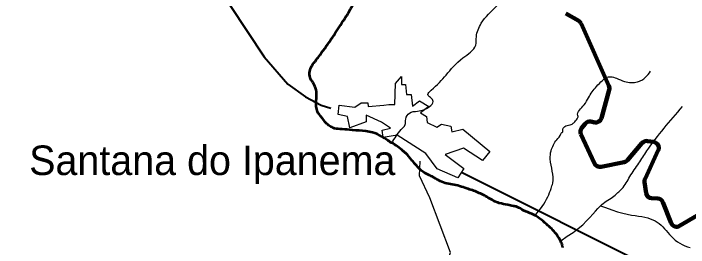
# Model space of a CAD drawing. Extents: x 553962 to 842807, y 8883888 to 9032388.
# Drawn here: x 685893 to 697335, y 8961546 to 8965507 of the extents above; entities that cross this region are included whole.
import ezdxf

# ---------------------------------------------------------------- set-up
doc = ezdxf.new("R2010")
doc.units = 0
doc.header["$LTSCALE"] = 200
for name, color, linetype, lineweight in [('12', 7, 'Continuous', 25), ('21', 7, 'Continuous', 25), ('24', 7, 'Continuous', 25), ('7', 7, 'Continuous', 90), ('9', 7, 'Continuous', 90)]:
    doc.layers.add(name, color=color, linetype=linetype, lineweight=lineweight)
doc.layers.add('41', color=7, linetype='Continuous')

msp = doc.modelspace()

# ---------------------------------------------------------------- linework, layer by layer
at = {"layer": '12', "lineweight": 40}
for points in [[(678613, 8973314.2), (678848.5, 8973159.5), (686496, 8968269.5), (688991.1, 8966516.2), (690142.8, 8964774.6), (690545.4, 8964311.7), (690844.1, 8964097.1), (691108, 8963953.4), (691274.5, 8963904.3)], [(693487.4, 8962819.8), (696836.9, 8961144.8), (697384.1, 8960961.8), (697603.7, 8960973.6), (697714.4, 8961082.3), (698321.2, 8961447.4), (698679, 8961567.8), (700187.3, 8961472.5), (701093.5, 8961547), (704410.2, 8961560.7)]]:
    msp.add_lwpolyline(points, dxfattribs=at)
at = {"layer": '12'}
msp.add_lwpolyline([(691240.8, 8956578.2), (692809.2, 8960246.9), (693257.6, 8961326.5), (693299.9, 8961463.3), (692951.1, 8962385.1), (692776, 8962756.9), (692786.9, 8963010.2)], dxfattribs=at)
at = {"layer": '21'}
msp.add_lwpolyline([(692254, 8963968.8), (692357.6, 8963964.3), (692367.8, 8964321.4), (692472.5, 8964438.4), (692467.8, 8964306.3), (692539.2, 8964305.6), (692555.6, 8964137.6), (692634.2, 8964137), (692654, 8963940.3), (692772.6, 8964028.6), (692932.6, 8963930.8), (692792.3, 8963824.8), (692895.4, 8963763.2), (692905.3, 8963663.2), (693068.9, 8963583.2), (693148, 8963636.1), (693304.9, 8963599), (693325.5, 8963502.4), (693511.7, 8963547.2), (693965.8, 8963171.8), (693843, 8963019.3), (693523.2, 8963225.7), (693211.4, 8963117.6), (693527.4, 8962882.7), (693426, 8962722.9), (693077.2, 8962879.5), (692882.8, 8963134.7), (692396, 8963446.1), (692159.9, 8963408.8), (692139.5, 8963534), (692282.7, 8963564.9), (692129.9, 8963666.3), (691873.7, 8963786.3), (691869.2, 8963675.7), (691593.2, 8963574.5), (691555.5, 8963764.1), (691398.6, 8963797.6), (691410.7, 8963954.6), (691678.4, 8963923.7), (691786.2, 8963997.8), (691900.5, 8963996.8), (691907.1, 8963932.5), (692171.7, 8963955.2)], close=True, dxfattribs=at)
at = {"layer": '24'}
for p, q in [((695185.1, 8961613.6), (695188.4, 8961605.4)), ((695191.4, 8961597.4), (695194.2, 8961589.4)), ((695196.8, 8961581.3), (695199.3, 8961572.8)), ((695201.7, 8961563.9), (695204, 8961554.7))]:
    msp.add_line(p, q, dxfattribs=at)
at = {"layer": '24', "lineweight": 53}
for p, q in [((695191.4, 8961597.4), (695188.4, 8961605.4)), ((695196.8, 8961581.3), (695194.2, 8961589.4)), ((695201.7, 8961563.9), (695199.3, 8961572.8)), ((695206.1, 8961545.2), (695204, 8961554.7))]:
    msp.add_line(p, q, dxfattribs=at)
at = {"layer": '24'}
for points in [[(695169, 8961656.4), (695276, 8961734.9), (695379, 8961800.8), (695467.1, 8961866.7), (695542.4, 8961931.7), (695606.8, 8961994.7), (695662.7, 8962054.9), (695711.8, 8962111.2), (695756.5, 8962162.8), (695798.7, 8962208.5), (695840.2, 8962247.9), (695844.8, 8962251.7), (695925.7, 8962224.4), (696035.2, 8962181.1), (696132.7, 8962148.6), (696219.6, 8962124.8), (696297.2, 8962107.9), (696367.1, 8962095.8), (696430.6, 8962086.5), (696489, 8962078.1), (696543.7, 8962068.8), (696595, 8962058.2), (696643, 8962046), (696688, 8962031.9), (696729.9, 8962015.6), (696769, 8961997.1), (696805.5, 8961975.9), (696839.5, 8961951.8), (696871.2, 8961924.8), (696901.1, 8961895.4), (696929.9, 8961864), (696958.1, 8961831.5), (696986.4, 8961798.2), (697015.3, 8961765), (697045.4, 8961732.3), (697077.4, 8961700.9), (697111.7, 8961671.2), (697148.3, 8961643.6), (697187.3, 8961618.4), (697228.5, 8961595.8)], [(695116.9, 8961748), (695124.2, 8961736.8), (695131.2, 8961725.1), (695138.1, 8961712.9), (695144.8, 8961700.5), (695151.1, 8961688), (695157.2, 8961675.6), (695162.9, 8961663.6), (695168.2, 8961652.1)], [(697228.5, 8961595.8), (697272, 8961576.2), (697317.5, 8961559.7), (697365.1, 8961546.7)]]:
    msp.add_lwpolyline(points, dxfattribs=at)
at = {"layer": '24', "lineweight": 53}
msp.add_lwpolyline([(695185.1, 8961613.6), (695181.5, 8961622.3), (695177.5, 8961631.4), (695173.1, 8961641.4), (695168.2, 8961652.1)], dxfattribs=at)
msp.add_spline([(695170.7, 8961646.8), (695094.7, 8961773.3), (694929.1, 8961938.8), (694680.8, 8962114.8), (694540.3, 8962171.7), (694427.3, 8962232.6), (694366.5, 8962247.8), (694270.9, 8962269.5), (694127.6, 8962297.8), (693938.6, 8962389.1), (693764.8, 8962478.2), (693575.8, 8962545.5), (693330.4, 8962615.1), (693210.9, 8962636.8), (692989.3, 8962745.5), (692906.8, 8962786.8), (692817.7, 8962838.9), (692765.6, 8962886.7), (692691.7, 8962969.3), (692639.6, 8963030.2), (692544, 8963141), (692498.4, 8963178), (692402.8, 8963258.4), (692300.7, 8963319.2), (692140, 8963421.4), (691977.1, 8963493.1), (691866.3, 8963514.8), (691638.2, 8963532.2), (691462.3, 8963549.6), (691336.3, 8963562.6), (691273.3, 8963588.7), (691203.8, 8963640.9), (691103.8, 8963762.6), (691048.1, 8963842.5), (691024.9, 8963935.4), (691027.8, 8964068.8), (691022, 8964216.8), (690966.8, 8964338.7), (690920.4, 8964422.8), (690914.6, 8964530.2), (690952.3, 8964623), (691022, 8964721.7), (691088.7, 8964808.7), (691297.6, 8965101.8), (691483.3, 8965383.2), (691582, 8965539.9), (691761.8, 8965929.2), (692017.2, 8966518.5), (692139.1, 8966942.3), (692231.9, 8967543.3), (692246.4, 8967740.7), (692124.5, 8967943.9), (691973.7, 8968039.7), (691700.9, 8968077.4), (691448.5, 8968103.5)], degree=3, dxfattribs=at)
at = {"layer": '24'}
for points in [[(692309.3, 8963314.4), (692463.9, 8963541.7), (692531, 8963625.6), (692542.2, 8963720.6), (692603.7, 8963821.3), (692743.5, 8963854.8), (692844.1, 8963877.2), (692944.8, 8963933.1), (693006.3, 8964017), (692961.6, 8964084.1), (692916.8, 8964134.4), (692972.7, 8964207.1), (693224.3, 8964464.2), (693509.5, 8964755), (693727.5, 8964973.1), (693738.7, 8965112.8), (693822.6, 8965342.1), (694079.8, 8965632.8), (694225.2, 8965783.8), (694415.2, 8966001.8), (694560.6, 8966180.7), (694706, 8966376.4), (694935.2, 8966560.9), (695192.4, 8966717.5), (695455.2, 8966997.1), (695650.9, 8967226.3), (695768.8, 8967390)], [(694734.6, 8962088.7), (694951.1, 8962403.9), (695005.7, 8962547), (695033.3, 8962637), (695026.4, 8962837.6), (694991.8, 8963045.2), (695005.7, 8963183.6), (695102.5, 8963370.4), (695172.1, 8963468), (695188.8, 8963491.9), (695200.7, 8963496.7), (695203.1, 8963542.1), (695224.6, 8963580.3), (695258, 8963604.2), (695348.8, 8963628.2), (695391.8, 8963659.2), (695449.1, 8963723.8), (695463.5, 8963766.8), (695458.7, 8963781.1), (695566.2, 8963960.4), (695640.2, 8964082.3), (695776.4, 8964273.5), (695876.7, 8964373.9), (695934.1, 8964419.3), (696015.3, 8964436.1), (696113.2, 8964412.2), (696251.8, 8964357.2), (696364, 8964338.1), (696469.1, 8964350), (696543.2, 8964381.1), (696607.7, 8964428.9), (696693.7, 8964529.3)], [(695842.1, 8962251.3), (695941.2, 8962329.7), (696048.4, 8962395.7), (696135, 8962474.1), (696205.1, 8962540.1), (696341.1, 8962746.4), (696493.7, 8962973.3), (696629.8, 8963179.6), (697235.9, 8963930.5)]]:
    msp.add_spline(points, degree=3, dxfattribs=at)
at = {"layer": '7'}
for p, q in [((695257, 8965507.3), (695473.3, 8965381.5)), ((695514.3, 8965336), (695987, 8964282.2)), ((695992.2, 8964214.7), (695860, 8963735.6)), ((695742.5, 8963664.5), (695682.5, 8963677.4)), ((695583.3, 8963642.2), (695523.1, 8963567.1)), ((695510.6, 8963462), (695742, 8962969.2)), ((696637.4, 8963348.4), (696746.4, 8963332.1)), ((696300.1, 8963025.2), (696546.5, 8963314.3)), ((696822.2, 8963190.9), (696598.4, 8962710.5)), ((695852.1, 8962913.6), (696243.6, 8962992)), ((696590.1, 8962654.1), (696616.8, 8962466.6)), ((696710.4, 8962380.9), (696813.4, 8962375.3)), ((696900.8, 8962312.5), (697041.6, 8961960.2)), ((697185.2, 8961911.2), (697829, 8962290.1))]:
    msp.add_line(p, q, dxfattribs=at)
for centre, start, end in [((695423, 8965295.1), 24.16266, 59.80884), ((695895.8, 8964241.2), 344.57453, 24.16266), ((695661.3, 8963579.7), 77.80556, 141.2848), ((695763.6, 8963762.2), 257.80556, 344.57453), ((695601.1, 8963504.5), 141.2848, 205.15261), ((696622.6, 8963249.5), 81.49733, 139.57037), ((696731.6, 8963233.2), 335.01972, 81.49733), ((696224, 8963090), 281.31534, 319.57037), ((695832.5, 8963011.7), 205.15261, 281.31534), ((696689.1, 8962668.3), 155.01971, 188.12616), ((696715.9, 8962480.8), 188.12617, 266.86211), ((696807.9, 8962275.4), 21.79084, 86.86211), ((697134.5, 8961997.4), 201.79084, 300.47784)]:
    msp.add_arc(centre, 100, start, end, dxfattribs=at)
at = {"layer": '9'}
msp.add_spline([(637260.6, 8972975.8), (641524.5, 8971056.2), (652526.1, 8965412.7), (653164.3, 8965062.8), (670790.5, 8953770.1), (686194, 8943929.9), (696283.3, 8937647.1)], degree=3, dxfattribs=at)

# ---------------------------------------------------------------- texts
at = {"layer": '41'}
msp.add_text('Santana do Ipanema', height=500, dxfattribs=at).set_placement((686158.2, 8962772.4))

doc.saveas('drawing.dxf')
